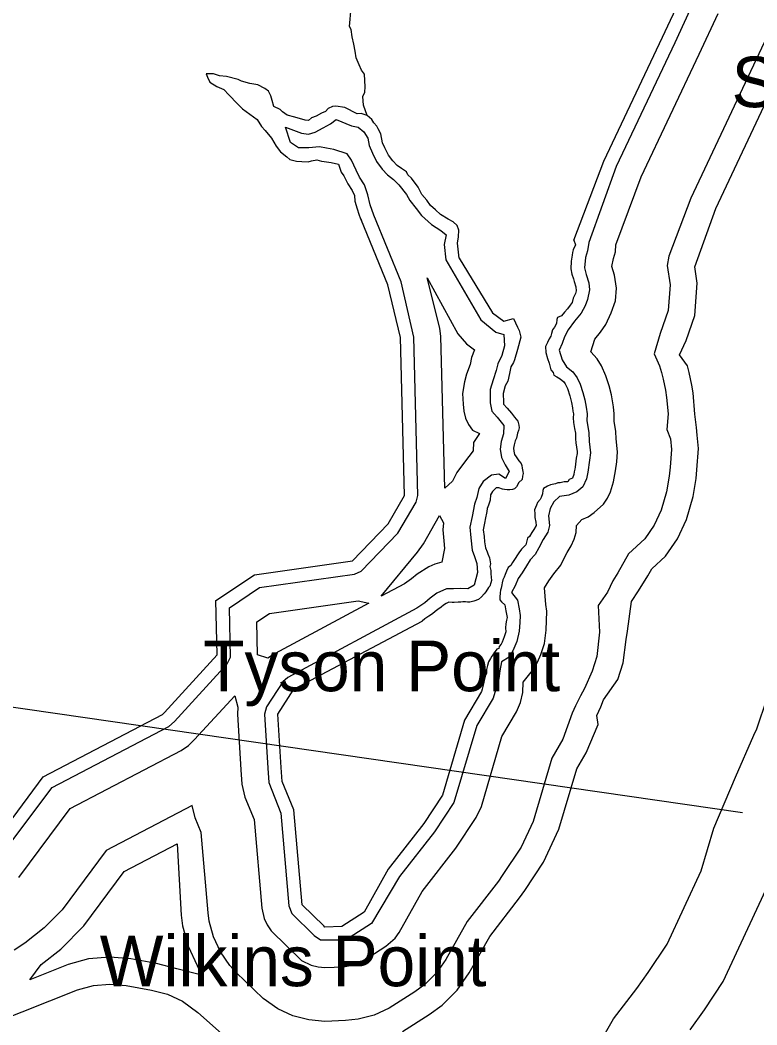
# Model space of a CAD drawing. Extents: x 2532689 to 2764727, y 536648 to 732970.
# Drawn here: x 2711993 to 2714179, y 629600 to 632582 of the extents above; entities that cross this region are included whole.
import ezdxf

# ---------------------------------------------------------------- set-up
doc = ezdxf.new("R2010")
doc.units = 0
for name, color, linetype in [('Exist Hydrographic Bay Label', 7, 'Continuous'), ('Exist Hydrographic Buffer Line', 7, 'Continuous'), ('Exist Hydrographic Creek Double Shore', 7, 'Continuous'), ('Exist Hydrographic Creek Single Shore', 7, 'Continuous'), ('Exist Hydrographic Point Label', 7, 'Continuous'), ('Exist Hydrographic River Shore', 7, 'Continuous'), ('Exist Road Secondary Structure Standard Bridge Number Label', 7, 'Continuous')]:
    doc.layers.add(name, color=color, linetype=linetype)

msp = doc.modelspace()

# ---------------------------------------------------------------- linework, layer by layer
at = {"layer": 'Exist Hydrographic Bay Label'}
msp.add_line((2712897.5, 629890.6), (2712893.8, 629894.4), dxfattribs=at)
at = {"layer": 'Exist Hydrographic Buffer Line'}
for points in [[(2713991.7, 632635.3), (2713935.7, 632514.7), (2713762.2, 632147.9), (2713680.4, 631922.1), (2713676.7, 631897.3), (2713670.3, 631877.6), (2713667.3, 631847.2), (2713672.8, 631826.7), (2713680.2, 631802.5), (2713682.6, 631781.4), (2713676.9, 631752.9), (2713669.5, 631733.9), (2713657.8, 631712.5), (2713638.2, 631688.2), (2713619.5, 631662.6), (2713608.4, 631642.2), (2713601.7, 631622.4), (2713592.8, 631602), (2713601.7, 631573.7), (2713614.2, 631552.9), (2713632.8, 631537.9), (2713646.1, 631520.2), (2713655.2, 631501.5), (2713663.2, 631476.9), (2713668.7, 631454.8), (2713672.6, 631433.5), (2713675.5, 631413.7), (2713674.6, 631392.3), (2713680.8, 631357.7), (2713682, 631331.8), (2713685.9, 631297.7), (2713682.4, 631275.7), (2713677.7, 631240.2), (2713673.4, 631220.3), (2713663, 631197.3), (2713644.5, 631181.6), (2713620.9, 631172.3), (2713593.2, 631167.8), (2713577.2, 631152.6), (2713565.8, 631132.8), (2713560.4, 631111.3), (2713564.3, 631082.5), (2713558.8, 631062.3), (2713545.1, 631040.3), (2713532.5, 631015.5), (2713521.3, 630995.9), (2713506.5, 630979.9), (2713495.2, 630962.6), (2713482.3, 630941.9), (2713470.4, 630924.7), (2713462.4, 630902.9), (2713450.7, 630883.1), (2713469, 630860.3), (2713473.9, 630835.2), (2713477.2, 630815.4), (2713475.7, 630794.2), (2713474.1, 630768.3)], [(2713731, 631526.8), (2713717.9, 631555.7), (2713705, 631576.4), (2713686.3, 631597.4), (2713698, 631635.2), (2713715.3, 631655.4), (2713731, 631678.3), (2713746.8, 631713.2), (2713759.3, 631749), (2713762.4, 631786.4), (2713757.1, 631825.5), (2713749.1, 631850.9), (2713753.8, 631874.1), (2713759.3, 631894.4), (2713761, 631915.2), (2713836, 632116.6), (2714008.1, 632480.5), (2714064.2, 632601.6)], [(2714209.4, 632534.2), (2714152.8, 632412.2), (2713983.5, 632053.9), (2713918, 631881.4), (2713913.3, 631853.7), (2713922.1, 631796.4), (2713916.4, 631720), (2713892.2, 631651.7), (2713874.2, 631591.4), (2713890, 631555.9), (2713895.9, 631535.8), (2713901, 631516.1), (2713907.8, 631483.5), (2713911.3, 631462.3), (2713915.6, 631413.7), (2713912.1, 631367.2), (2713923.2, 631339.5), (2713925.8, 631307.7), (2713921.7, 631255.1), (2713919.3, 631228.9), (2713911.1, 631182.4), (2713895.3, 631127.2), (2713874.8, 631083), (2713846.7, 631043), (2713798.7, 630997.8), (2713766.3, 630941.5), (2713751.5, 630917.9), (2713736, 630884.6)], [(2713127.6, 629580.9), (2713206.9, 629631.1), (2713245.1, 629659), (2713289.4, 629703.3), (2713325.2, 629754.7), (2713386.3, 629862.8), (2713475.3, 629977.7), (2713490.5, 629998.8), (2713546.5, 630083.2), (2713592, 630181.1), (2713644.5, 630360.1), (2713672.2, 630407.5), (2713708.3, 630491.2), (2713704, 630518.3), (2713716.3, 630544.1), (2713724.5, 630564.6), (2713766.5, 630625.6), (2713782.3, 630674.8), (2713791.7, 630744.3), (2713795, 630768.6), (2713807.3, 630856.9), (2713828, 630888.7), (2713855.5, 630933.2), (2713868, 630953.5), (2713908, 630991.6), (2713944.1, 631043), (2713970.5, 631099.9), (2713989.8, 631167.8), (2713998.8, 631221.4), (2714001.3, 631247.6), (2714005.8, 631311), (2714002.5, 631350.2), (2714000.3, 631372.7), (2713995.6, 631412.9), (2713990, 631476.2), (2713986.3, 631498.4), (2713978.5, 631535.8), (2713973.4, 631555.5), (2713949.8, 631588.8), (2713969.5, 631631.1), (2713995.1, 631705.4), (2714001.9, 631801.4), (2713994.7, 631849.8), (2714057.1, 632022.6), (2714225, 632378)], [(2712434.1, 630485.9), (2712450.7, 630500.9), (2712606.9, 630671.7), (2712617, 630691.7), (2712613.9, 630838.3), (2712703.3, 630897.9), (2712985.1, 630937.9), (2713005.2, 630946.9), (2713114.2, 631059.1), (2713168.2, 631151), (2713173.5, 631170.9), (2713161.4, 631641), (2713123.5, 631805.4), (2713042.5, 632002.8), (2713031.4, 632033.4), (2713025, 632063.6), (2713015, 632092.6), (2712999.8, 632116.1), (2712989.8, 632136.8), (2712976, 632166.3), (2712963.5, 632185.3), (2712923.7, 632198.4), (2712902, 632201.6), (2712881.7, 632206), (2712849.9, 632203.3), (2712819.2, 632203.2), (2712794.8, 632218.9), (2712780.4, 632263.8), (2712827.8, 632246.6), (2712848.5, 632243.8), (2712868.4, 632249.2), (2712891.8, 632262.5), (2712913.7, 632273.7), (2712930.9, 632286.8), (2712975.8, 632268.1), (2712995.5, 632264.2), (2713012.9, 632250.2), (2713024.4, 632231.5), (2713029.1, 632209.8), (2713038.2, 632186.7), (2713050.7, 632162.6), (2713067.3, 632139.9), (2713083.1, 632122.9), (2713100.5, 632109.2), (2713116.7, 632092.6), (2713139.7, 632064.8), (2713149.3, 632046.2), (2713168.2, 632022.6), (2713184, 632002.1), (2713213.5, 631975.7), (2713241.2, 631957.2), (2713257.6, 631944.9), (2713251.2, 631916.1), (2713255.9, 631870.9), (2713360.3, 631692.6), (2713405, 631656.2), (2713428.6, 631648.5), (2713430, 631615.1), (2713422.2, 631587.1), (2713410.5, 631562.4), (2713405.8, 631542.1), (2713397, 631514.2), (2713387.8, 631485.3), (2713387.6, 631445.8), (2713392.9, 631421.8), (2713408.5, 631403.9), (2713428, 631379.4), (2713427.2, 631354.2), (2713420, 631331.5), (2713417.3, 631308.7), (2713421.4, 631283.5), (2713432.5, 631261.8), (2713443.8, 631242.7), (2713433.3, 631221.2), (2713413.8, 631234.4), (2713392.1, 631231.6), (2713367.1, 631212.3), (2713353.7, 631191.8), (2713348.4, 631165.2), (2713341.4, 631145.2), (2713334.3, 631109), (2713327.7, 631077.7), (2713330.2, 631045.4), (2713334.5, 631009.1), (2713341.2, 630989.7), (2713348, 630969.4), (2713350.1, 630942.9), (2713339.8, 630905.6), (2713321.6, 630894.4), (2713298.8, 630895.1), (2713278.7, 630894), (2713258, 630894.5), (2713229.5, 630880.9), (2713209.8, 630866.2), (2713194, 630853.1), (2713170, 630836.8), (2712786.8, 630631.5), (2712772, 630617.9), (2712724, 630543.7), (2712717.5, 630522)], [(2713253.1, 631193.4), (2713241.6, 631643.1), (2713238.3, 631667.7), (2713200.6, 631817.2), (2713292, 631650.8), (2713317.2, 631621.5), (2713341.6, 631603.4), (2713332.8, 631580.6), (2713327.9, 631560.3), (2713317.7, 631530.8), (2713311.1, 631508.4), (2713306, 631473.8), (2713307.8, 631441.8), (2713309.5, 631421), (2713315, 631400.7), (2713323.8, 631381.8), (2713335.7, 631364.7), (2713356.4, 631355.1), (2713338.6, 631328.7), (2713337.5, 631303.6), (2713311.7, 631270.3), (2713288.5, 631239.8), (2713276.2, 631214), (2713253.1, 631193.4)], [(2713756.1, 631391.3), (2713755.4, 631413.7), (2713753.8, 631434.5), (2713747.4, 631469.7), (2713740.7, 631496.5), (2713731, 631526.8)], [(2712827.5, 629791.3), (2712856.5, 629777.9), (2712876.8, 629772.5), (2712897.5, 629770.6), (2712952.3, 629772.8), (2712988.5, 629779.9), (2713007.6, 629788.7), (2713077.9, 629833.5), (2713105.4, 629857.6), (2713117.5, 629874.7), (2713185.8, 629995.8), (2713285.5, 630124.6), (2713346.6, 630215.9), (2713361.7, 630248.6), (2713422.4, 630456.2), (2713465.5, 630529.2), (2713477.6, 630557.1), (2713484.8, 630586.3), (2713486, 630617.5), (2713517, 630657.2), (2713528.2, 630676.8), (2713538.1, 630699.1), (2713549, 630731.9), (2713554.1, 630771.6), (2713556.3, 630828.3), (2713553.1, 630848.2), (2713549, 630897.7), (2713561.7, 630918), (2713577, 630938.3), (2713597.6, 630964.6), (2713606.2, 630983.6), (2713615.8, 631001.8), (2713628.1, 631022.1), (2713636.9, 631041.4), (2713642.5, 631061.7), (2713644.3, 631082.5), (2713659.7, 631099.5), (2713678.8, 631108.3), (2713696, 631120.3), (2713724.3, 631145.9), (2713736.2, 631163), (2713745, 631181.9), (2713753.8, 631211.4), (2713760, 631244.2), (2713763.4, 631271.2), (2713766.1, 631301), (2713761.8, 631339.7), (2713760.6, 631361.4), (2713756.1, 631391.3)], [(2713753.8, 629618.7), (2713823.1, 629708.3), (2713856.9, 629755.4), (2713912.9, 629839.7), (2714014.2, 630057.4), (2714051.3, 630184), (2714116.3, 630335.5), (2714170.7, 630459.6), (2714179.1, 630478.6), (2714209.4, 630570.2), (2714210.5, 630688), (2714227.5, 630707.6), (2714325.1, 630823), (2714383.9, 630949.4), (2714392.7, 630974.7), (2714415.1, 631059.2), (2714429.2, 631138.5), (2714431.5, 631303.2), (2714432.3, 631331.3)], [(2713064, 630872.1), (2713171.7, 631003.4), (2713189.7, 631027.3), (2713237.7, 631111.4), (2713248.8, 631090.3), (2713246.9, 631069.5), (2713250.6, 631036.9), (2713252.7, 631013.7), (2713244.2, 630973.3), (2713223.9, 630967.9), (2713205.3, 630959.2), (2713171.2, 630937.3), (2713154, 630924.2), (2713133.3, 630909.3), (2713064, 630872.1)], [(2713736, 630884.6), (2713708.1, 630844.6), (2713712.6, 630765.6), (2713704.6, 630693.9), (2713690.2, 630650.1), (2713667.5, 630598.1), (2713655.6, 630577.2), (2713641.2, 630546.7), (2713631.2, 630525.4), (2713603.3, 630448), (2713570.5, 630392.1), (2713515.3, 630203.6), (2713479.9, 630127.4), (2713423.7, 630043.1), (2713412, 630026.6), (2713319.5, 629907.1), (2713255.9, 629794.7), (2713228, 629754.7), (2713193.6, 629720.2), (2713164.1, 629698.6), (2713087.6, 629650.2), (2713043.3, 629629.5), (2712995.9, 629616.9), (2712958.8, 629612.9), (2712897.5, 629610.6), (2712849.1, 629614.9), (2712801.7, 629627.5), (2712757.5, 629648.2), (2712714.5, 629678.2)], [(2712728.3, 630688.1), (2712697.6, 630698.6), (2712694.9, 630796.3), (2712732.4, 630821.3), (2712996.3, 630858.7), (2713027.3, 630852.2), (2712749.2, 630702.2), (2712728.3, 630688.1)], [(2713474.1, 630768.3), (2713466.5, 630738.3), (2713455, 630710), (2713443.8, 630691.6), (2713421.4, 630677.6), (2713416.7, 630650.6), (2713413.8, 630627.4), (2713407.3, 630606.4), (2713396.6, 630569.7), (2713348.4, 630488.2), (2713279.7, 630260.2), (2713222.3, 630173.5), (2713119, 630040.2), (2713035.1, 629901), (2712969.1, 629858.9), (2712949, 629852.7)], [(2713981.2, 629585.8), (2714023.4, 629644.8), (2714079.4, 629729.1), (2714206.3, 630001.2), (2714243.5, 630128.8), (2714298.2, 630256.4), (2714309.1, 630281.6), (2714338.6, 630345), (2714354.6, 630381.6), (2714370.2, 630417.1), (2714403.8, 630522.6), (2714400.3, 630567.9), (2714426.8, 630620.7), (2714440.7, 630640.8), (2714498.3, 630723)], [(2711988.7, 630037.7), (2712141.3, 630242.6), (2712471, 630414.9), (2712492.7, 630429.4), (2712510, 630447), (2712630.3, 630576.6), (2712639.3, 630542.8), (2712637.5, 630522), (2712648, 630356.7), (2712650.8, 630314.4), (2712659.8, 630276), (2712687.5, 630209.4), (2712710.1, 629946.7), (2712716.9, 629915.7), (2712725.5, 629896.8), (2712737.6, 629879.7), (2712827.5, 629791.3)], [(2712717.5, 630522), (2712727.7, 630361.9), (2712730.6, 630319.6), (2712766.3, 630228.7), (2712789.9, 629953.5), (2712798.7, 629931.1), (2712865.7, 629865.9)], [(2711916.9, 630077.8), (2712088, 630305.1), (2712434.1, 630485.9)], [(2712714.5, 629678.2), (2712634.2, 629756), (2712614.9, 629776.8), (2712587.1, 629816.8), (2712566.5, 629861.1), (2712553.8, 629908.2), (2712550.6, 629933), (2712530.3, 630170.9), (2712512, 630214.5), (2712503.2, 630251.3), (2712247.7, 630117.8), (2712117.1, 629942.1), (2712064.2, 629888.2), (2712006.3, 629843.2), (2711974.6, 629821.9)], [(2712021.7, 629734.4), (2712055.4, 629779.9), (2712113.2, 629825), (2712181.3, 629894.3), (2712301, 630055.3), (2712458.7, 630137.8), (2712470.8, 629926.3), (2712475.1, 629894.3), (2712491.3, 629833.7), (2712517.7, 629776.8), (2712531.7, 629748), (2712457.7, 629766.2), (2712397, 629782.4), (2712321.1, 629795.8), (2712258.6, 629801.3), (2712196, 629795.8), (2712135.3, 629779.6), (2712021.7, 629734.4)], [(2712865.7, 629865.9), (2712883.8, 629853.1), (2712949, 629852.7)], [(2711144.5, 629332.3), (2711184.5, 629360.3), (2711228.8, 629380.9), (2711259.5, 629390.2), (2711442, 629433.2), (2711490.4, 629437.4), (2711539, 629433.2), (2711572.5, 629425.2), (2711598.1, 629417.3), (2711652.2, 629474), (2711674.6, 629494.9), (2711714.6, 629523), (2711751.1, 629540.6), (2712162.8, 629704.4), (2712210, 629717), (2712258.6, 629721.3), (2712307, 629717), (2712383, 629703.6), (2712430.2, 629691), (2712474.5, 629670.4), (2712520.2, 629637.4), (2712626.4, 629543.4)], [(2713706.2, 629534.7), (2713753.8, 629618.7)]]:
    msp.add_lwpolyline(points, dxfattribs=at)
at = {"layer": 'Exist Hydrographic Creek Double Shore'}
for points in [[(2713023, 632298.5), (2713005.2, 632304.8), (2712993.3, 632304.1), (2712956.1, 632322.1), (2712929.9, 632326.5), (2712920.1, 632326), (2712906.5, 632319.2), (2712898.7, 632310.8), (2712887.2, 632306), (2712871.7, 632297.1), (2712857.9, 632292.4), (2712848.5, 632283.8), (2712838.2, 632285.2), (2712807.7, 632293.5), (2712785.5, 632300.2), (2712771, 632309.4), (2712764.4, 632317.1), (2712746, 632326), (2712741, 632343.8), (2712736.3, 632357.6), (2712729.6, 632371.2), (2712718.9, 632378.6), (2712698.4, 632389.4), (2712674, 632394.1), (2712649.8, 632400.7), (2712639.5, 632406.1), (2712604.9, 632414.2), (2712584.8, 632417), (2712566.5, 632422), (2712544.4, 632422.8), (2712549.3, 632412.3)], [(2712549.3, 632412.3), (2712555.9, 632397.3), (2712576.8, 632384.5), (2712597.3, 632375.6), (2712612.1, 632360.4), (2712637.5, 632333.8), (2712652.5, 632318.6), (2712696.1, 632287.1), (2712709.5, 632265.8), (2712719.9, 632254.4), (2712739.2, 632231.4), (2712752.7, 632208.1), (2712765.7, 632190.8), (2712784.5, 632175.9), (2712792.9, 632168.4), (2712813.2, 632163.5), (2712829.2, 632162.4), (2712847.3, 632161.4), (2712857.3, 632164), (2712872.9, 632166.9), (2712887.2, 632163.7), (2712895.2, 632162.2), (2712915.5, 632159.3), (2712937.7, 632154.6), (2712945.1, 632130.9), (2712953.7, 632119.4), (2712965, 632096), (2712978.3, 632076.7), (2712985.1, 632061.1), (2712986.1, 632045.1), (2712993.3, 632021.5), (2712998.2, 632005.7), (2713002.9, 631991.9), (2713005.6, 631987.5)], [(2713295.7, 631875.1), (2713291, 631920.2), (2713294.1, 631938.5), (2713294.9, 631958.6), (2713290, 631972.4), (2713277.5, 631983.6), (2713262.9, 631990.8), (2713240.1, 632005.5), (2713225.6, 632018.8), (2713210.8, 632031.9), (2713199.7, 632047.4), (2713184.8, 632064.5), (2713173.7, 632085.9), (2713154, 632112.9), (2713143.6, 632122.3), (2713139.1, 632132.1), (2713124.5, 632141.2), (2713112, 632150.6), (2713099.3, 632163.9), (2713086.2, 632181.2), (2713075.1, 632202.5), (2713068.3, 632218.2), (2713062.8, 632244), (2713055.8, 632259.6), (2713051.3, 632267.4), (2713042.7, 632276.9), (2713036.3, 632286.6), (2713023, 632298.5)], [(2712421.2, 630527.7), (2712577.4, 630698.6), (2712573.5, 630859.3), (2712688.6, 630936.2), (2712979.5, 630977.6), (2713085.5, 631086.9), (2713133.5, 631170.9), (2713121.4, 631640), (2713084.5, 631796.1), (2713005.6, 631987.5)], [(2713295.7, 631875.1), (2713394.5, 631713.4), (2713428.6, 631688.6), (2713457.1, 631696.3)], [(2713457.1, 631696.3), (2713468.8, 631670.7), (2713473.5, 631660.9), (2713478.4, 631641.2), (2713468.6, 631604.6), (2713460.2, 631574), (2713456.7, 631565.8), (2713449.5, 631553.3), (2713444.8, 631533), (2713440.1, 631510.7), (2713432.7, 631496.2), (2713425.9, 631473.8), (2713427.6, 631447.8), (2713427.8, 631441.8), (2713438.4, 631430.4), (2713451.3, 631415.1), (2713460, 631403.6), (2713470, 631391.7)], [(2713470, 631391.7), (2713473.3, 631380.3), (2713473.7, 631372.3), (2713472.3, 631364.2), (2713468.8, 631356), (2713465.5, 631341.7), (2713462, 631333.5), (2713458.7, 631321.3), (2713457.3, 631311.2), (2713457.7, 631303.2), (2713460.2, 631293.3), (2713464.7, 631285.5), (2713473.3, 631274.1), (2713479.9, 631266.4), (2713481.9, 631260.5), (2713482.5, 631252.5), (2713485, 631242.6), (2713485.6, 631236.7), (2713484, 631228.5), (2713482.5, 631218.4), (2713473.1, 631209.9), (2713465.7, 631197.4), (2713460, 631191.1), (2713454.2, 631188.7), (2713446.2, 631188.3), (2713438.2, 631187.8), (2713430, 631189.4), (2713424.5, 631190.4)], [(2713424.5, 631190.4), (2713413.8, 631194.4), (2713405.8, 631194), (2713394.5, 631183.3), (2713389, 631173), (2713388, 631156.9), (2713382.7, 631142.5), (2713379.2, 631132.3), (2713377.7, 631124.2), (2713373.2, 631099.9), (2713371.6, 631093.8), (2713369.9, 631083.7), (2713367.1, 631069.5), (2713369.9, 631049.6), (2713371, 631033.6), (2713374, 631015.7), (2713378.6, 631004), (2713381, 630998.2)], [(2713381, 630998.2), (2713385.7, 630986.4), (2713388.8, 630968.5), (2713387, 630960.3), (2713389.8, 630948.5), (2713390.2, 630938.5), (2713391.5, 630918.5), (2713389.8, 630912.4), (2713386.6, 630902.1), (2713382.7, 630898), (2713375.3, 630885.5), (2713369.7, 630879.2), (2713362.4, 630870.7), (2713352.7, 630862.2)], [(2713352.7, 630862.2), (2713339, 630857.3), (2713327.1, 630854.7), (2713320.9, 630854.4), (2713315, 630856), (2713307, 630855.6), (2713301, 630855.1), (2713293, 630854.7), (2713280.9, 630854), (2713275.2, 630853.7), (2713265, 630855.1), (2713257.2, 630850.7), (2713249.6, 630846.2), (2713242, 630839.8), (2713232.4, 630833.1), (2713224.8, 630826.7), (2713217, 630820.3), (2713205.5, 630813.6), (2713194, 630804.9), (2713186.2, 630798.5)], [(2712767.7, 630364.5), (2712757.5, 630522), (2712805.4, 630596.2), (2713186.2, 630798.5)], [(2711663.3, 630077.4), (2711834.5, 630064.4), (2711892.5, 630109.4), (2712061.5, 630336.3), (2712415.4, 630521.4), (2712421.2, 630527.7)], [(2712893.8, 629894.4), (2712829.4, 629956.9), (2712805.4, 630238.3), (2712770.6, 630322.2), (2712767.7, 630364.5)]]:
    msp.add_lwpolyline(points, dxfattribs=at)
at = {"layer": 'Exist Hydrographic Creek Single Shore'}
msp.add_lwpolyline([(2713023, 632298.5), (2713011.7, 632329.3), (2713010.3, 632355.3), (2713015.8, 632367.6), (2713016.6, 632383.7), (2713014.4, 632421.6), (2713006, 632433.2), (2712999, 632448.8), (2712989.8, 632470.3), (2712986.7, 632490.2), (2712983.4, 632510.1), (2712978.3, 632531.8), (2712975, 632553.7), (2712970.5, 632563.4), (2712975.4, 632617.9)], dxfattribs=at)
at = {"layer": 'Exist Hydrographic River Shore'}
for points in [[(2713636.5, 631928.6), (2713725.5, 632163.5), (2713899.4, 632531.7), (2713955.6, 632652.2), (2714037.4, 633052.8), (2714015.4, 633252.3), (2713877.4, 633765.5), (2713843.4, 633816.7), (2713792.6, 634189), (2713766.5, 634237.2), (2713745.4, 634738.7), (2713760.4, 634814.8), (2713738.4, 635037.2), (2713683.5, 635218.9), (2713727.3, 635470.2), (2713854.5, 636050)], [(2713636.5, 631928.6), (2713641, 631915.2), (2713633.8, 631900.7), (2713632.2, 631892.6), (2713630.8, 631884.5), (2713627.7, 631866.3), (2713627.1, 631844.2), (2713629.9, 631828.3), (2713634.7, 631814.6), (2713637.3, 631806.7), (2713642, 631790.9), (2713642.7, 631779), (2713641.2, 631770.8), (2713634, 631756.3), (2713630.8, 631744.2), (2713625.2, 631735.8), (2713617.6, 631725.4), (2713608.2, 631714.8), (2713599, 631704.3), (2713587.3, 631699.5), (2713585.5, 631693.4), (2713584.2, 631681.3), (2713578.7, 631671), (2713573.1, 631662.7), (2713569.7, 631652.4), (2713568.2, 631644.4), (2713562.7, 631636), (2713557.6, 631625.7), (2713552, 631613.4), (2713553.1, 631595.4), (2713558, 631577.6), (2713562.9, 631563.9), (2713568, 631544.1), (2713574.6, 631536.4), (2713577, 631528.5), (2713585.2, 631523), (2713595.5, 631517.6), (2713606, 631508.2), (2713610.5, 631502.4), (2713617.2, 631488.8), (2713624.4, 631467.1), (2713629.5, 631447.4), (2713632.4, 631431.5), (2713633, 631421.5), (2713635.5, 631413.7), (2713634, 631401.6), (2713635.1, 631387.6), (2713637.9, 631369.7), (2713640.8, 631355.8), (2713641.4, 631339.8), (2713642.3, 631327.8), (2713645.7, 631302), (2713645.9, 631296), (2713643.1, 631281.8), (2713640.4, 631255.6), (2713638.8, 631249.4), (2713637.3, 631241.4), (2713635.7, 631233.3), (2713632.2, 631223), (2713622.6, 631218.4), (2713618.7, 631212.2), (2713607, 631211.5), (2713595.1, 631208.9), (2713588.9, 631208.5), (2713581.4, 631206), (2713567.2, 631203.2), (2713557.6, 631198.7), (2713546.1, 631192), (2713544.2, 631185.9), (2713543, 631175.8), (2713539.5, 631165.5), (2713535.8, 631159.3), (2713528.2, 631150.9), (2713524.8, 631142.7), (2713519.4, 631128.4), (2713520.2, 631116.4), (2713520.7, 631106.4), (2713523.5, 631092.5), (2713524.3, 631082.5), (2713517, 631070), (2713511.2, 631061.7), (2713504, 631049.3), (2713498.3, 631044.9), (2713493.6, 631024.6), (2713480.3, 631011.8), (2713472.7, 631001.3), (2713469.2, 630995.1), (2713461.8, 630984.7), (2713457.9, 630978.5), (2713454.4, 630972.2), (2713449.1, 630963.9), (2713441.3, 630957.5), (2713435.8, 630947.1), (2713432.5, 630936.9), (2713429, 630928.7), (2713425.3, 630920.5), (2713423.7, 630912.3), (2713422.2, 630906.2), (2713420.8, 630896.1), (2713418.9, 630890.1)], [(2713418.9, 630890.1), (2713417.5, 630881.9), (2713416.3, 630869.8), (2713416.7, 630861.8), (2713421, 630856.1), (2713431.5, 630846.6), (2713434.5, 630828.8), (2713437.8, 630808.9), (2713436.2, 630800.8), (2713434.7, 630790.7), (2713433.5, 630778.6), (2713433.9, 630766.6), (2713432.5, 630760.5), (2713429, 630752.2), (2713423.7, 630735.9), (2713420.2, 630729.7), (2713414.4, 630723.3), (2713413, 630717.2), (2713407.1, 630714.9), (2713399.5, 630704.5), (2713396, 630698.2), (2713392.3, 630694), (2713388.6, 630687.8), (2713383.3, 630677.5), (2713379.8, 630667.2), (2713376.5, 630655), (2713376.7, 630649), (2713376.9, 630643), (2713373.4, 630634.8), (2713370.4, 630622.6), (2713368.5, 630616.5), (2713363.8, 630596.2), (2713361.9, 630590), (2713311.5, 630504.2)], [(2713311.5, 630504.2), (2713246.5, 630282.3), (2713190.5, 630198.1), (2713085.5, 630062.4), (2713013.6, 629934.7), (2712947.5, 629892.6), (2712897.5, 629890.6)]]:
    msp.add_lwpolyline(points, dxfattribs=at)
at = {"layer": 'Exist Road Secondary Structure Standard Bridge Number Label'}
msp.add_line((2704231.9, 631660.4), (2714136.4, 630230.5), dxfattribs=at)

# ---------------------------------------------------------------- texts
at = {"layer": 'Exist Hydrographic Point Label'}
for s, p in [('Signal Point', (2714104.4, 632323.5)), ('Tyson Point', (2712536.2, 630590.5)), ('Wilkins Point', (2712229, 629715.1))]:
    msp.add_text(s, height=150, dxfattribs=at).set_placement(p)

doc.saveas('drawing.dxf')
